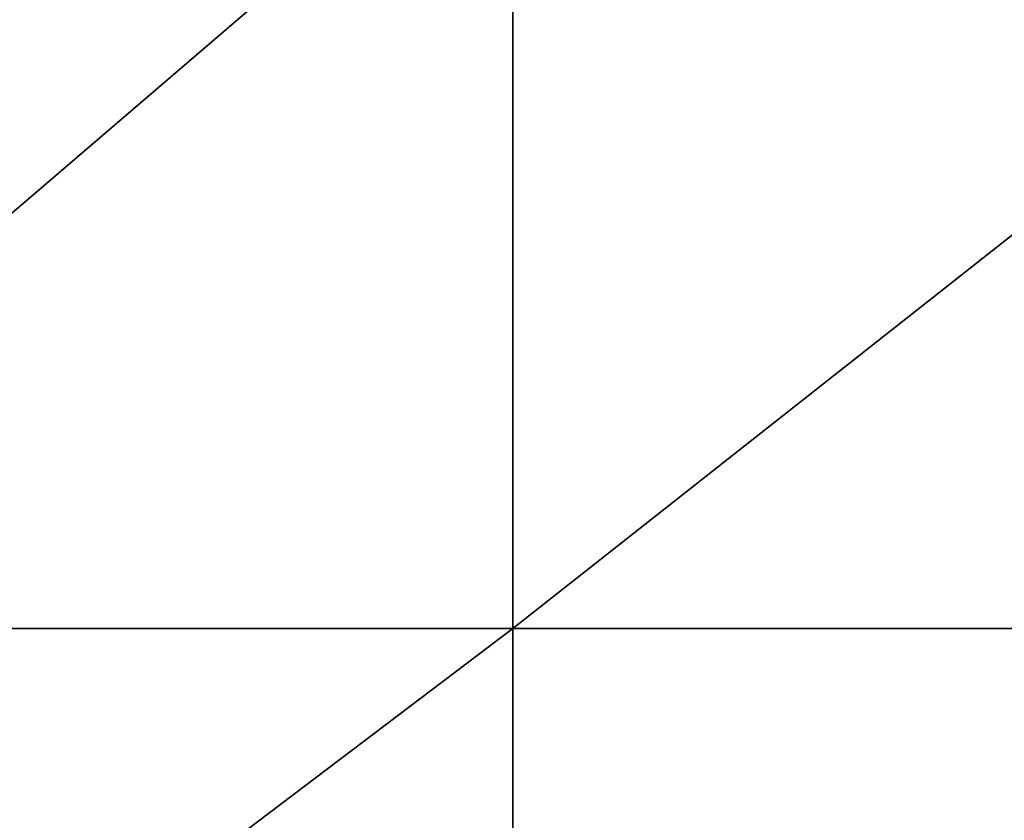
# Model space of a CAD drawing. Extents: x 4 to 901, y 3 to 274.
# Tile 362 of 656: x 453 to 563, y 92 to 181. Entities that reach past the tile are written whole.
import ezdxf

# ---------------------------------------------------------------- set-up
doc = ezdxf.new("R2010")
doc.units = 0

msp = doc.modelspace()

# ---------------------------------------------------------------- linework, layer by layer
for points in [[(507.984985, 207.709991, 20.949999), (397.984985, 207.709991, 20.949999), (397.984985, 113.431221, 20.949999)], [(507.984985, 207.709991, 20.949999), (397.984985, 113.431221, 20.949999), (507.984985, 113.431221, 20.949999)], [(397.984985, 113.431221, 19.949999), (507.984985, 207.709991, 19.949999), (507.984985, 113.431221, 19.949999)], [(397.984985, 113.431221, 19.949999), (397.984985, 207.709991, 19.949999), (507.984985, 207.709991, 19.949999)], [(507.984985, 207.709991, 272.950012), (397.984985, 207.709991, 272.950012), (397.984985, 113.431221, 272.950012)], [(507.984985, 207.709991, 272.950012), (397.984985, 113.431221, 272.950012), (507.984985, 113.431221, 272.950012)], [(397.984985, 113.431221, 271.950012), (507.984985, 207.709991, 271.950012), (507.984985, 113.431221, 271.950012)], [(397.984985, 113.431221, 271.950012), (397.984985, 207.709991, 271.950012), (507.984985, 207.709991, 271.950012)], [(627.601196, 207.709991, 20.949999), (507.984985, 207.709991, 20.949999), (507.984985, 113.431221, 20.949999)], [(627.601196, 207.709991, 20.949999), (507.984985, 113.431221, 20.949999), (627.601196, 113.431221, 20.949999)], [(507.984985, 113.431221, 19.949999), (507.984985, 207.709991, 19.949999), (627.601196, 207.709991, 19.949999)], [(507.984985, 113.431221, 19.949999), (627.601196, 207.709991, 19.949999), (627.601196, 113.431221, 19.949999)], [(627.601196, 207.709991, 272.950012), (507.984985, 207.709991, 272.950012), (507.984985, 113.431221, 272.950012)], [(627.601196, 207.709991, 272.950012), (507.984985, 113.431221, 272.950012), (627.601196, 113.431221, 272.950012)], [(507.984985, 113.431221, 271.950012), (507.984985, 207.709991, 271.950012), (627.601196, 207.709991, 271.950012)], [(507.984985, 113.431221, 271.950012), (627.601196, 207.709991, 271.950012), (627.601196, 113.431221, 271.950012)], [(507.984985, 113.431221, 20.949999), (397.984985, 113.431221, 20.949999), (397.984985, 30.181217, 20.949999)], [(507.984985, 113.431221, 20.949999), (397.984985, 30.181217, 20.949999), (507.984985, 30.181217, 20.949999)], [(397.984985, 30.181217, 19.949999), (397.984985, 113.431221, 19.949999), (507.984985, 113.431221, 19.949999)], [(397.984985, 30.181217, 19.949999), (507.984985, 113.431221, 19.949999), (507.984985, 30.181217, 19.949999)], [(507.984985, 113.431221, 272.950012), (397.984985, 113.431221, 272.950012), (397.984985, 30.181215, 272.950012)], [(507.984985, 113.431221, 272.950012), (397.984985, 30.181215, 272.950012), (507.984985, 30.181215, 272.950012)], [(397.984985, 30.181215, 271.950012), (397.984985, 113.431221, 271.950012), (507.984985, 113.431221, 271.950012)], [(397.984985, 30.181215, 271.950012), (507.984985, 113.431221, 271.950012), (507.984985, 30.181215, 271.950012)], [(627.601196, 113.431221, 20.949999), (507.984985, 113.431221, 20.949999), (507.984985, 30.181217, 20.949999)], [(627.601196, 113.431221, 20.949999), (507.984985, 30.181217, 20.949999), (627.601196, 30.181217, 20.949999)], [(507.984985, 30.181217, 19.949999), (507.984985, 113.431221, 19.949999), (627.601196, 113.431221, 19.949999)], [(507.984985, 30.181217, 19.949999), (627.601196, 113.431221, 19.949999), (627.601196, 30.181217, 19.949999)], [(627.601196, 113.431221, 272.950012), (507.984985, 113.431221, 272.950012), (507.984985, 30.181215, 272.950012)], [(627.601196, 113.431221, 272.950012), (507.984985, 30.181215, 272.950012), (627.601196, 30.181215, 272.950012)], [(507.984985, 30.181215, 271.950012), (507.984985, 113.431221, 271.950012), (627.601196, 113.431221, 271.950012)], [(507.984985, 30.181215, 271.950012), (627.601196, 113.431221, 271.950012), (627.601196, 30.181215, 271.950012)]]:
    msp.add_3dface(points)

doc.saveas('drawing.dxf')
